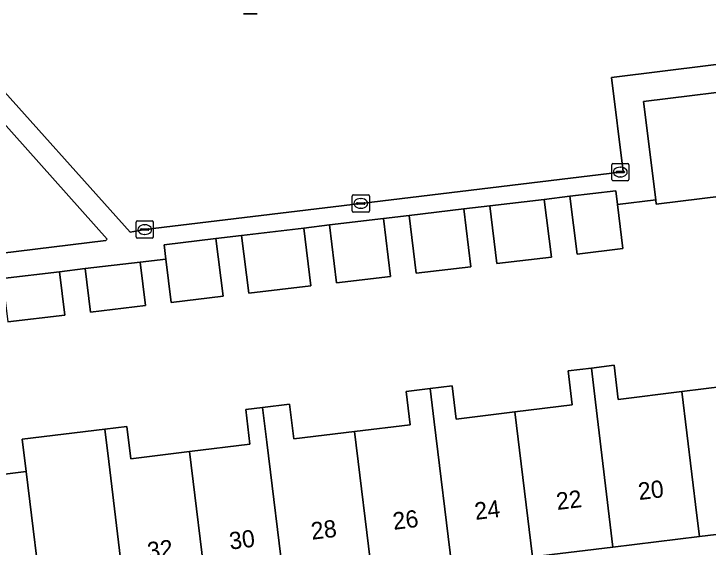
# Model space of a CAD drawing. Extents: x 162172 to 163187, y 382874 to 383685.
# Drawn here: x 162808.38 to 162848.64, y 383280.9 to 383311.82 of the extents above; entities that cross this region are included whole.
import ezdxf

# ---------------------------------------------------------------- set-up
doc = ezdxf.new("R2010")
doc.units = 0
for name, color, linetype in [('IMGEO_Erf', 7, 'Continuous'), ('IMGEO_Kolk', 7, 'Continuous'), ('IMGEO_Lichtmast', 7, 'Continuous'), ('IMGEO_Pand', 7, 'Continuous'), ('IMGEO_Pand_nummerreeks', 7, 'Continuous'), ('IMGEO_Parkeervlak_open', 7, 'Continuous'), ('IMGEO_Voetpad_open', 7, 'Continuous')]:
    doc.layers.add(name, color=color, linetype=linetype)

msp = doc.modelspace()

# ---------------------------------------------------------------- linework, layer by layer
at = {"layer": 'IMGEO_Erf'}
for points in [[(162852.062, 383301.577), (162845.635, 383300.794), (162845.605, 383301.036), (162845.604, 383301.042), (162843.391, 383300.768), (162843.701, 383298.209), (162841.044, 383297.892), (162840.63, 383301.244), (162839.135, 383301.065), (162839.549, 383297.714), (162836.385, 383297.337), (162835.976, 383300.688), (162834.478, 383300.51), (162834.887, 383297.158), (162831.713, 383296.779), (162831.305, 383300.131), (162829.808, 383299.953), (162830.216, 383296.601), (162827.087, 383296.227), (162826.679, 383299.58), (162825.192, 383299.402), (162825.599, 383296.05), (162821.996, 383295.62), (162821.587, 383298.972), (162820.097, 383298.794), (162820.506, 383295.442), (162817.5, 383295.084), (162817.193, 383297.598), (162815.702, 383297.42), (162816.009, 383294.906), (162812.82, 383294.526), (162812.51, 383297.061), (162811.017, 383296.861), (162811.325, 383294.347), (162808.031, 383293.954)], [(162805.671, 383284.862), (162809.089, 383285.278), (162808.861, 383287.152), (162813.649, 383287.735), (162814.938, 383287.893), (162815.167, 383286.019), (162818.555, 383286.433), (162822.07, 383286.862), (162821.825, 383288.874), (162822.804, 383288.993), (162824.363, 383289.183), (162824.608, 383287.171), (162828.138, 383287.601), (162831.359, 383287.994), (162831.124, 383289.925), (162832.527, 383290.096), (162833.797, 383290.251), (162834.033, 383288.32), (162837.434, 383288.734), (162840.765, 383289.14), (162840.524, 383291.118), (162841.868, 383291.282), (162843.192, 383291.444), (162843.433, 383289.466), (162847.114, 383289.914), (162853.391, 383290.687)]]:
    msp.add_lwpolyline(points, dxfattribs=at)
at = {"layer": 'IMGEO_Kolk'}
for p, q in [((162843.048, 383302.223), (162843.048, 383303.075)), ((162843.123, 383303.149), (162843.975, 383303.149)), ((162843.536, 383302.929), (162843.561, 383302.929)), ((162844.049, 383303.075), (162844.049, 383302.223)), ((162843.307, 383302.643), (162843.307, 383302.655)), ((162843.745, 383302.606), (162843.347, 383302.606)), ((162843.35, 383302.692), (162843.748, 383302.692)), ((162843.559, 383302.369), (162843.534, 383302.369)), ((162843.791, 383302.655), (162843.791, 383302.643)), ((162843.975, 383302.149), (162843.123, 383302.149)), ((162827.998, 383300.404), (162827.998, 383301.256)), ((162828.073, 383301.33), (162828.925, 383301.33)), ((162828.999, 383301.256), (162828.999, 383300.404)), ((162828.257, 383300.824), (162828.257, 383300.836)), ((162828.695, 383300.787), (162828.297, 383300.787)), ((162828.3, 383300.873), (162828.698, 383300.873)), ((162828.486, 383301.11), (162828.511, 383301.11)), ((162828.741, 383300.836), (162828.741, 383300.824)), ((162828.509, 383300.55), (162828.484, 383300.55)), ((162828.925, 383300.33), (162828.073, 383300.33)), ((162815.464, 383298.888), (162815.464, 383299.74)), ((162815.539, 383299.814), (162816.391, 383299.814)), ((162815.952, 383299.594), (162815.977, 383299.594)), ((162816.465, 383299.74), (162816.465, 383298.888)), ((162815.723, 383299.308), (162815.723, 383299.32)), ((162816.161, 383299.271), (162815.763, 383299.271)), ((162815.766, 383299.357), (162816.164, 383299.357)), ((162816.207, 383299.32), (162816.207, 383299.308)), ((162816.391, 383298.814), (162815.539, 383298.814)), ((162815.975, 383299.034), (162815.95, 383299.034))]:
    msp.add_line(p, q, dxfattribs=at)
for points in [[(162843.048, 383302.223), (162843.048, 383303.075)], [(162843.123, 383303.149), (162843.975, 383303.149)], [(162844.049, 383303.075), (162844.049, 383302.223)], [(162843.975, 383302.149), (162843.123, 383302.149)], [(162827.998, 383300.404), (162827.998, 383301.256)], [(162828.073, 383301.33), (162828.925, 383301.33)], [(162828.999, 383301.256), (162828.999, 383300.404)], [(162828.925, 383300.33), (162828.073, 383300.33)], [(162815.464, 383298.888), (162815.464, 383299.74)], [(162815.539, 383299.814), (162816.391, 383299.814)], [(162816.465, 383299.74), (162816.465, 383298.888)], [(162816.391, 383298.814), (162815.539, 383298.814)]]:
    msp.add_lwpolyline(points, dxfattribs=at)
for centre, radius, start, end in [((162843.125, 383303.073), 0.0765, 91.552, 178.448), ((162843.125, 383303.073), 0.0765, 91.552, 178.448), ((162843.973, 383303.073), 0.0765, 1.552, 88.448), ((162843.973, 383303.073), 0.0765, 1.552, 88.448), ((162843.347, 383302.652), 0.0403, 85.8775, 175.7526), ((162843.344, 383302.642), 0.0366, 178.938, 274.7102), ((162843.748, 383302.649), 0.043, 264.8664, 352.4533), ((162843.752, 383302.654), 0.0386, 1.7309, 96.639), ((162843.125, 383302.225), 0.0765, 181.552, 268.448), ((162843.125, 383302.225), 0.0765, 181.552, 268.448), ((162843.973, 383302.225), 0.0765, 271.552, 358.448), ((162843.973, 383302.225), 0.0765, 271.552, 358.448), ((162828.075, 383301.254), 0.0765, 91.552, 178.448), ((162828.075, 383301.254), 0.0765, 91.552, 178.448), ((162828.923, 383301.254), 0.0765, 1.552, 88.448), ((162828.923, 383301.254), 0.0765, 1.552, 88.448), ((162828.297, 383300.833), 0.0403, 85.8775, 175.7526), ((162828.294, 383300.823), 0.0366, 178.938, 274.7102), ((162828.698, 383300.83), 0.043, 264.8664, 352.4533), ((162828.702, 383300.835), 0.0386, 1.7309, 96.639), ((162828.075, 383300.406), 0.0765, 181.552, 268.448), ((162828.075, 383300.406), 0.0765, 181.552, 268.448), ((162828.923, 383300.406), 0.0765, 271.552, 358.448), ((162828.923, 383300.406), 0.0765, 271.552, 358.448), ((162815.541, 383299.738), 0.0765, 91.552, 178.448), ((162815.541, 383299.738), 0.0765, 91.552, 178.448), ((162816.389, 383299.738), 0.0765, 1.552, 88.448), ((162816.389, 383299.738), 0.0765, 1.552, 88.448), ((162815.763, 383299.317), 0.0403, 85.8775, 175.7526), ((162815.76, 383299.307), 0.0366, 178.938, 274.7102), ((162816.164, 383299.314), 0.043, 264.8664, 352.4533), ((162816.168, 383299.319), 0.0386, 1.7309, 96.639), ((162815.541, 383298.89), 0.0765, 181.552, 268.448), ((162815.541, 383298.89), 0.0765, 181.552, 268.448), ((162816.389, 383298.89), 0.0765, 271.552, 358.448), ((162816.389, 383298.89), 0.0765, 271.552, 358.448)]:
    msp.add_arc(centre, radius, start, end, dxfattribs=at)
for centre, major_axis, ratio, start_param, end_param in [((162843.535, 383302.649), (-0.387, 0.002), 0.722429, 4.712389, 7.853982), ((162843.56, 383302.649), (-0.39, 0.002), 0.717154, 1.570796, 4.712389), ((162828.485, 383300.83), (-0.387, 0.002), 0.722429, 4.712389, 7.853982), ((162828.51, 383300.83), (-0.39, 0.002), 0.717154, 1.570796, 4.712389), ((162815.951, 383299.314), (-0.387, 0.002), 0.722429, 4.712389, 7.853982), ((162815.976, 383299.314), (-0.39, 0.002), 0.717154, 1.570796, 4.712389)]:
    msp.add_ellipse(centre, major_axis=major_axis, ratio=ratio, start_param=start_param, end_param=end_param, dxfattribs=at)
at = {"layer": 'IMGEO_Lichtmast'}
for p, q in [((162822.487, 383311.823), (162821.697, 383311.823)), ((162821.697, 383311.823), (162822.487, 383311.823))]:
    msp.add_line(p, q, dxfattribs=at)
at = {"layer": 'IMGEO_Pand'}
for points in [[(162851.798, 383307.589), (162844.903, 383306.746), (162845.604, 383301.042), (162845.605, 383301.036), (162845.635, 383300.794), (162852.062, 383301.577), (162852.065, 383301.577), (162852.504, 383301.631)], [(162800.222, 383300.804), (162803.444, 383297.419), (162813.714, 383298.682), (162813.788, 383298.759), (162806.783, 383306.582)], [(162843.391, 383300.768), (162843.295, 383301.561), (162840.63, 383301.244), (162841.044, 383297.892), (162843.701, 383298.209)], [(162839.135, 383301.065), (162835.976, 383300.688), (162836.385, 383297.337), (162839.549, 383297.714)], [(162834.478, 383300.51), (162831.305, 383300.131), (162831.713, 383296.779), (162834.887, 383297.158)], [(162829.808, 383299.953), (162826.679, 383299.58), (162827.087, 383296.227), (162830.216, 383296.601)], [(162825.192, 383299.402), (162821.587, 383298.972), (162821.996, 383295.62), (162825.599, 383296.05)], [(162820.097, 383298.794), (162817.091, 383298.436), (162817.193, 383297.598), (162817.5, 383295.084), (162820.506, 383295.442)], [(162815.702, 383297.42), (162812.51, 383297.061), (162812.82, 383294.526), (162816.009, 383294.906)], [(162811.017, 383296.861), (162807.724, 383296.468), (162808.031, 383293.954), (162811.325, 383294.347)], [(162841.868, 383291.282), (162840.524, 383291.118), (162840.765, 383289.14), (162837.434, 383288.734), (162838.458, 383280.334), (162843.124, 383280.9), (162842.107, 383289.304)], [(162847.114, 383289.914), (162843.433, 383289.466), (162843.192, 383291.444), (162841.868, 383291.282), (162842.107, 383289.304), (162843.124, 383280.9), (162848.132, 383281.507), (162847.977, 383282.734)], [(162853.391, 383290.687), (162847.114, 383289.914), (162847.977, 383282.734), (162848.132, 383281.507), (162854.418, 383282.266), (162853.928, 383286.286)], [(162832.527, 383290.096), (162831.124, 383289.925), (162831.359, 383287.994), (162828.138, 383287.601), (162829.161, 383279.207), (162833.786, 383279.767), (162832.762, 383288.165)], [(162837.434, 383288.734), (162834.033, 383288.32), (162833.797, 383290.251), (162832.527, 383290.096), (162832.762, 383288.165), (162833.786, 383279.767), (162838.458, 383280.334)], [(162828.138, 383287.601), (162824.608, 383287.171), (162824.363, 383289.183), (162822.804, 383288.993), (162823.049, 383286.981), (162824.072, 383278.589), (162829.161, 383279.207)], [(162822.804, 383288.993), (162821.825, 383288.874), (162822.07, 383286.862), (162818.555, 383286.433), (162819.578, 383278.044), (162824.072, 383278.589), (162823.049, 383286.981)], [(162818.555, 383286.433), (162815.167, 383286.019), (162814.938, 383287.893), (162813.649, 383287.735), (162813.877, 383285.862), (162814.899, 383277.477), (162819.578, 383278.044)], [(162813.649, 383287.735), (162808.861, 383287.152), (162809.089, 383285.278), (162810.111, 383276.896), (162814.899, 383277.477), (162813.877, 383285.862)], [(162809.089, 383285.278), (162805.671, 383284.862), (162805.443, 383286.735), (162804.132, 383286.576), (162804.36, 383284.702), (162805.381, 383276.323), (162810.111, 383276.896)]]:
    msp.add_lwpolyline(points, close=True, dxfattribs=at)
at = {"layer": 'IMGEO_Parkeervlak_open'}
msp.add_lwpolyline([(162895.162, 383320.942), (162856.135, 383364.326), (162860.348, 383368.115), (162857.54, 383371.237), (162798.204, 383318.046), (162815.123, 383299.172), (162815.965, 383299.314), (162828.499, 383300.83), (162843.549, 383302.649), (162843.706, 383302.686), (162843.036, 383308.139), (162851.601, 383309.192), (162857.334, 383309.83), (162865.781, 383310.872), (162866.43, 383305.611), (162891.656, 383308.468), (162894.87, 383308.939), (162900.797, 383313.985), (162901.094, 383314.238)], close=True, dxfattribs=at)
at = {"layer": 'IMGEO_Voetpad_open'}
for points in [[(162851.601, 383309.192), (162843.036, 383308.139), (162843.706, 383302.686), (162843.549, 383302.649), (162828.499, 383300.83), (162815.965, 383299.314), (162815.123, 383299.172), (162798.204, 383318.046), (162857.54, 383371.237)], [(162807.724, 383296.468), (162811.017, 383296.861), (162812.51, 383297.061), (162815.702, 383297.42), (162817.193, 383297.598), (162817.091, 383298.436), (162820.097, 383298.794), (162821.587, 383298.972), (162825.192, 383299.402), (162826.679, 383299.58), (162829.808, 383299.953), (162831.305, 383300.131), (162834.478, 383300.51), (162835.976, 383300.688), (162839.135, 383301.065), (162840.63, 383301.244), (162843.295, 383301.561), (162843.391, 383300.768), (162845.604, 383301.042), (162844.903, 383306.746), (162851.798, 383307.589)], [(162806.783, 383306.582), (162813.788, 383298.759), (162813.714, 383298.682), (162803.444, 383297.419)], [(162910.202, 383285.636), (162910.833, 383285.724), (162910.387, 383289.058), (162904.921, 383288.401), (162900.551, 383287.876), (162895.919, 383287.319), (162890.993, 383286.727), (162886.358, 383286.17), (162881.856, 383285.629), (162877.358, 383285.088), (162872.396, 383284.492), (162867.493, 383283.866), (162861.078, 383283.082), (162854.418, 383282.266), (162848.132, 383281.507), (162843.124, 383280.9), (162838.458, 383280.334)]]:
    msp.add_lwpolyline(points, dxfattribs=at)

# ---------------------------------------------------------------- texts
at = {"layer": 'IMGEO_Pand_nummerreeks'}
for s, p in [('20', (162844.64, 383283.622)), ('22', (162839.892, 383283.046)), ('24', (162835.152, 383282.471)), ('26', (162830.409, 383281.896)), ('28', (162825.669, 383281.322)), ('30', (162820.926, 383280.747)), ('32', (162816.177, 383280.17))]:
    msp.add_text(s, height=1, rotation=6.9156, dxfattribs=at).set_placement(p)

doc.saveas('drawing.dxf')
